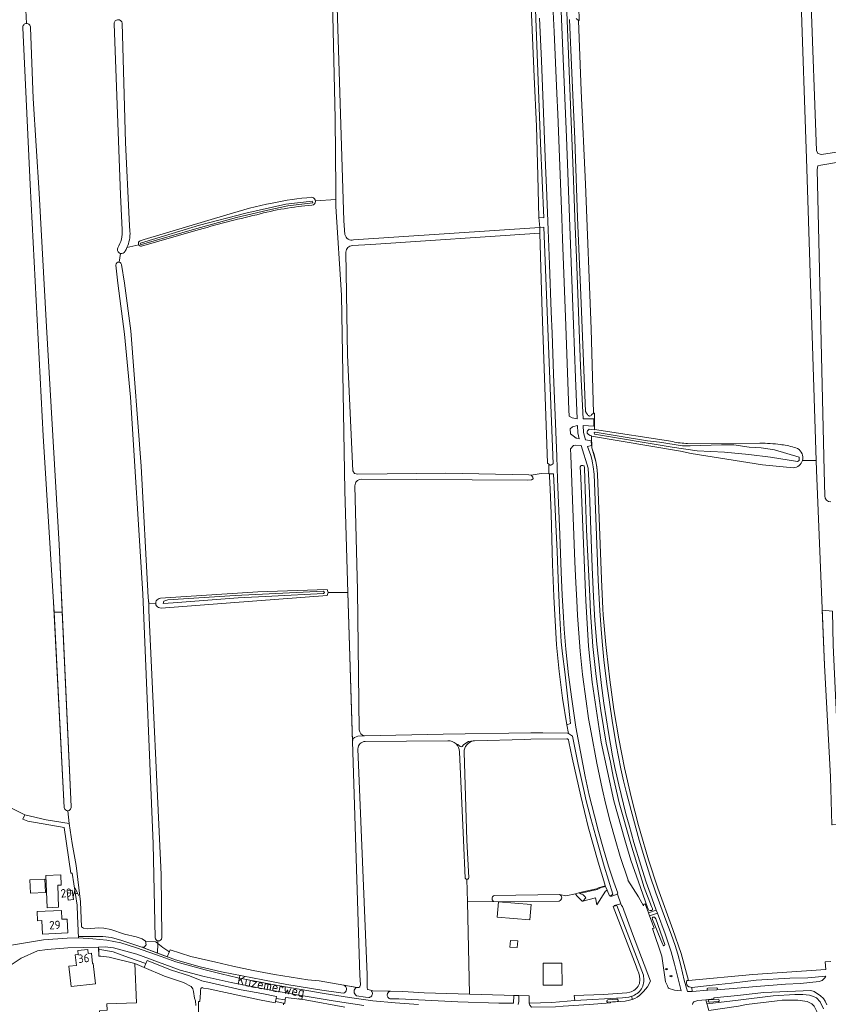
# Model space of a CAD drawing. Header units: metres. Extents: x 209813 to 223847, y 571801 to 587119.
# Tile 593 of 656: x 217179 to 217565, y 581153 to 581622. Entities that reach past the tile are written whole.
import ezdxf
from ezdxf.enums import TextEntityAlignment as Align

# ---------------------------------------------------------------- set-up
doc = ezdxf.new("R2010")
doc.units = ezdxf.units.M
for name, color, linetype, lineweight in [('B-RO-GK-BESCHOEIING-G', 8, 'GK-BESCHOEIING', 0), ('B-RO-GR-BOUWLAND-GV', 8, 'Continuous', 0), ('B-RO-GR-GRAS-GV', 8, 'Continuous', 0), ('B-RO-KL-WATER_PUT-S', 8, 'Continuous', 0), ('B-RO-OG-BEBOUWING-GV', 8, 'Continuous', 0), ('B-RO-OG-BEBOUWING-T18', 8, 'Continuous', 0), ('B-RO-OG-TERREIN_CULTUURSCHEIDING-GV', 8, 'Continuous', 0), ('B-RO-OG-TERREIN_ERF-GV', 8, 'Continuous', 0), ('B-RO-OG-TOPOGRAFIE-T18', 8, 'Continuous', 0), ('B-RO-OG-WATER_GREPPEL-GV', 8, 'Continuous', 0), ('B-RO-OG-WATER_MEER-GV', 8, 'Continuous', 0), ('B-RO-OG-WEG-GV', 8, 'Continuous', 0), ('B-RO-VH-VERHARDING_TEGEL-GV', 8, 'Continuous', 0)]:
    doc.layers.add(name, color=color, linetype=linetype, lineweight=lineweight)
doc.styles.add('NLCS-ISO', font='txt')
doc.styles.add('NLCS-ISO-M200-T18', font='txt', dxfattribs={"height": 0.36})
doc.linetypes.add('GK-BESCHOEIING', pattern='A,30,-5,[1,NLCS.shx,S=1,R=0,X=0,Y=0],-5', length=40)

# ---------------------------------------------------------------- blocks, each defined once
blk = doc.blocks.new('SKL-WATER_WATERLEIDINGPUT-SO')
at = {"color": 0, "linetype": 'ByBlock', "lineweight": 18}
blk.add_ellipse((0, 0), major_axis=(2.5, 0), ratio=0.54, dxfattribs=at)
at = {"color": 0, "linetype": 'ByBlock', "lineweight": 18, "style": 'NLCS-ISO'}
blk.add_text('wl', height=1.5, dxfattribs=at).set_placement((0, 0), align=Align.MIDDLE_CENTER)

msp = doc.modelspace()

# ---------------------------------------------------------------- linework, layer by layer
at = {"layer": 'B-RO-GK-BESCHOEIING-G', "flags": 128}
msp.add_lwpolyline([(217207.356, 581184.827), (217207.308, 581185.828)], dxfattribs=at)
at = {"layer": 'B-RO-GR-BOUWLAND-GV', "flags": 128}
for points in [[(217320.246, 581535.213), (217329.972, 581535.845), (217330.007, 581540.753), (217329.613, 581574.249), (217328.298, 581637.463)], [(217544.141, 581631.122), (217445.714, 581629.122), (217445.687, 581627.574), (217445.972, 581621.225), (217445.558, 581621.213)], [(217552.279, 581411.618), (217558.799, 581411.562), (217554.162, 581555.453), (217551.581, 581634.369), (217546.86, 581634.175)], [(217445.558, 581621.213), (217445.877, 581612.742), (217446.876, 581587.654), (217448.852, 581543.189), (217451.653, 581474.294), (217452.749, 581434.185), (217453.172, 581434.189), (217453.269, 581426.367), (217490.521, 581420.577)], [(217228.145, 581619.853), (217229.798, 581563.031), (217231.528, 581526.57), (217231.883, 581520.608)], [(217246.442, 581345.933), (217292.793, 581348.939), (217325.878, 581350.131), (217326.383, 581348.622), (217335.669, 581348.762), (217334.235, 581397.045), (217332.606, 581490.31), (217330.044, 581532.623), (217329.972, 581535.845)], [(217236.686, 581516.151), (217238.563, 581516.808), (217278.076, 581528.561)], [(217263.185, 581521.077), (217237.411, 581513.642)], [(217230.456, 581513.007), (217236.023, 581514.359)], [(217227.321, 581510.239), (217226.79, 581506)], [(217227.849, 581504.919), (217229.292, 581496.027), (217232.226, 581473.405), (217237.229, 581408.858), (217240.621, 581346.31), (217240.823, 581343.335)], [(217497.595, 581419.695), (217532.002, 581419.829)], [(217326.383, 581348.622), (217325.853, 581347.179), (217279.853, 581343.775), (217246.696, 581341.278)], [(217333.72, 581161.675), (217340.198, 581160.519), (217341.001, 581160.599), (217341.329, 581160.786), (217341.44, 581161.012), (217341.66, 581161.874), (217341.46, 581166.477), (217335.669, 581348.762)], [(217244.156, 581343.514), (217240.823, 581343.335), (217240.927, 581340.185), (217246.695, 581214.394), (217247.066, 581184.273)], [(217245.232, 581182.754), (217245.186, 581181.414), (217247.501, 581179.546), (217250.471, 581177.679), (217250.655, 581177.612), (217251.039, 581178.48), (217260.932, 581175.317), (217272.715, 581172.661), (217280.937, 581170.649), (217290.533, 581168.585), (217300.722, 581166.692), (217316.67, 581164.211), (217322.041, 581163.759), (217333.72, 581161.675)]]:
    msp.add_lwpolyline(points, dxfattribs=at)
at = {"layer": 'B-RO-GR-BOUWLAND-GV'}
for points in [[(217226.248, 581621.542, -0.3798916), (217228.145, 581619.853)], [(217299.682, 581534.165, -0.0358159), (217318.601, 581536.926)], [(217278.076, 581528.561, -0.0305145), (217299.682, 581534.165)], [(217318.603, 581533.139, 0.0484331), (217292.29, 581528.63)], [(217292.29, 581528.63, 0.0143507), (217263.185, 581521.077)], [(217231.883, 581520.608, -0.1129574), (217230.456, 581513.007)], [(217229.567, 581511.246, -0.3622245), (217227.321, 581510.239)], [(217230.456, 581513.007, -0.0283335), (217229.567, 581511.246)], [(217226.79, 581506, -0.3056345), (217227.849, 581504.919)], [(217490.521, 581420.577, 0.0596097), (217497.595, 581419.695)], [(217532.002, 581419.829, -0.0345035), (217541.862, 581419.163)], [(217541.862, 581419.163, -0.0191411), (217543.205, 581418.991)], [(217543.205, 581418.991, -0.0612615), (217550.005, 581417.205)], [(217550.005, 581417.205, -0.3415901), (217552.279, 581411.618)]]:
    msp.add_lwpolyline(points, format="xyb", dxfattribs=at)
for centre, radius, start, end in [((217318.343, 581535.033), 1.912, 277.82471, 81.1775), ((217237.202, 581514.941), 1.315, 113.09956, 280.74932), ((217246.486, 581343.602), 2.332, 91.0788, 275.01974)]:
    msp.add_arc(centre, radius, start, end, dxfattribs=at)
at = {"layer": 'B-RO-GR-GRAS-GV', "flags": 128}
for points in [[(217661.585, 581720.255), (217645.377, 581718.656), (217604.831, 581715.375), (217601.713, 581715.19), (217557.656, 581711.703), (217556.339, 581711.596), (217554.851, 581711.36), (217556.36, 581633.002), (217559.072, 581559.236), (217559.607, 581557.727), (217561.393, 581557.336), (217645.303, 581570.365), (217661.645, 581572.956), (217663.681, 581572.21), (217663.787, 581569.935), (217662.818, 581568.657), (217651.166, 581566.849), (217641.465, 581565.239), (217611.768, 581560.89), (217561.003, 581552.211), (217559.575, 581551.946), (217559.34, 581550.194), (217562.624, 581406.6), (217562.914, 581394.748)], [(217338.462, 581516.607), (217427.135, 581522.493), (217426.753, 581527.33), (217426.24, 581547.174), (217425.512, 581570.753), (217424.439, 581594.377), (217422.825, 581631.598), (217421.982, 581641.931), (217420.338, 581642.772), (217416.015, 581642.713), (217416.713, 581645.815)], [(217330.31, 581637.829), (217333.711, 581525.716), (217334.291, 581519.252)], [(217182.597, 581619.705), (217182.091, 581629.299)], [(217200.571, 581246.268), (217195.492, 581344.093), (217190.465, 581423.335), (217184.247, 581543.059), (217180.754, 581617.687)], [(217184.496, 581617.821), (217185.758, 581583.941), (217188.633, 581538.939), (217192.184, 581475.194), (217198.138, 581371.477), (217203.818, 581246.778)], [(217228.134, 581521.514), (217227.36, 581538.098), (217224.333, 581619.59)], [(217334.798, 581510.866), (217335.567, 581461.743), (217338.118, 581406.563), (217338.805, 581405.443), (217340.476, 581405.111), (217382.219, 581405.507), (217421.956, 581404.704), (217423.017, 581404.617), (217427.853, 581405.299), (217431.526, 581405.234), (217431.411, 581409.395), (217431.725, 581409.561), (217431.393, 581409.809), (217430.88, 581410.3), (217428.115, 581487.063), (217427.208, 581519.843)], [(217427.208, 581519.843), (217346.571, 581514.383), (217337.888, 581513.927)], [(217451.835, 581423.127), (217451.922, 581417.653), (217452.986, 581414.374), (217453.664, 581411.889), (217454.159, 581409.363), (217454.506, 581406.805), (217454.699, 581405.091), (217456.554, 581355.005), (217457.24, 581340.865), (217457.418, 581338.039), (217458.578, 581323.929), (217458.858, 581321.112), (217460.475, 581307.048), (217462.443, 581293.028), (217464.747, 581279.06), (217467.459, 581265.165), (217470.643, 581251.371), (217474.194, 581237.666), (217474.939, 581234.934), (217478.899, 581221.342), (217483.345, 581207.902), (217490.555, 581188.155), (217494.465, 581176.665), (217497.982, 581163.857), (217528.731, 581166.761), (217563.433, 581169.089), (217563.187, 581172.708), (217565.83, 581172.955)], [(217547.977, 581408.034), (217533.221, 581409.563), (217499.217, 581414.917), (217494.19, 581415.975), (217451.835, 581423.127)], [(217565.64, 581260.834), (217562.849, 581314.11), (217558.948, 581406.931), (217558.799, 581411.562), (217552.279, 581411.618)], [(217421.527, 581402.134), (217342.022, 581402.616)], [(217343.63, 581280.375), (217381.188, 581281.238), (217422.845, 581281.85), (217428.593, 581281.908), (217440.307, 581281.634), (217440.81, 581281.52), (217439.994, 581285.651), (217438.033, 581298.36), (217436.353, 581311.048), (217435.074, 581323.781), (217433.879, 581346.787), (217433.272, 581362.078), (217432.554, 581386.312), (217432.139, 581397.916), (217431.702, 581403.906), (217431.718, 581405.185), (217431.526, 581405.234)], [(217423.017, 581404.617), (217423.758, 581403.657), (217423.976, 581402.872), (217423.133, 581402.305), (217421.527, 581402.134)], [(217392.741, 581201.327), (217405.23, 581201.446), (217404.955, 581201.66), (217404.839, 581201.772), (217404.734, 581201.895), (217404.566, 581202.168), (217404.503, 581202.317), (217404.424, 581202.629), (217404.41, 581202.95), (217404.427, 581203.11), (217404.51, 581203.421), (217404.654, 581203.709), (217404.748, 581203.84), (217404.971, 581204.071), (217405.1, 581204.169), (217405.381, 581204.34), (217436.593, 581204.751), (217439.525, 581204.144), (217444.221, 581205.188), (217446.299, 581205.827), (217454.139, 581207.553), (217455.171, 581208.084), (217458.355, 581209.024), (217458.207, 581209.8), (217455.015, 581220.274), (217450.198, 581237.009), (217446.678, 581251.731), (217442.547, 581269.869), (217441.025, 581277.63), (217440.766, 581278.567), (217440.587, 581278.759), (217440.296, 581278.976), (217440.032, 581279.055), (217422.845, 581278.827)], [(217422.845, 581278.827), (217419.954, 581278.731), (217396.018, 581278.047), (217395.413, 581277.959)], [(217340.483, 581274.25), (217344.963, 581166.629), (217344.963, 581160.321), (217345.086, 581159.783), (217345.293, 581159.592), (217345.775, 581159.354), (217347.542, 581158.989), (217361.912, 581158.593), (217371.989, 581158.067), (217393.583, 581157.311), (217392.741, 581201.327), (217392.367, 581212.071), (217392.206, 581212.104), (217391.984, 581212.212), (217391.803, 581212.38), (217391.628, 581212.621), (217390.738, 581230.661)], [(217383.324, 581278.087), (217343.99, 581277.691)], [(217390.738, 581230.661), (217388.888, 581272.785)], [(217391.089, 581272.683), (217392.409, 581230.744), (217393.296, 581212.767), (217393.194, 581212.506), (217393.102, 581212.37), (217392.984, 581212.254), (217392.847, 581212.163), (217392.694, 581212.101), (217392.532, 581212.07), (217392.367, 581212.071)], [(217151.429, 581257.949), (217181.794, 581242.728), (217191.89, 581240.365), (217202.888, 581238.623)], [(217202.326, 581244.74), (217202.888, 581238.623), (217204.405, 581229.157), (217206.183, 581218.722), (217208.241, 581201.294), (217208.814, 581189.355), (217209.671, 581188.767), (217211.529, 581188.52), (217216.849, 581188.922), (217219.367, 581188.842), (217222.686, 581188.091), (217229.317, 581185.963), (217234.855, 581184.613), (217237.655, 581183.652), (217239.304, 581182.64)], [(217245.186, 581181.414), (217244.154, 581182.247), (217239.304, 581182.64), (217239.622, 581180.894), (217238.645, 581179.77), (217237.573, 581179.726), (217245.031, 581176.903)], [(217245.186, 581181.414), (217245.232, 581182.754)], [(217263.316, 581151.939), (217263.027, 581154.163), (217262.654, 581155.406), (217262.185, 581158.696), (217261.878, 581159.898), (217261.056, 581160.969), (217257.328, 581162.865), (217248.283, 581165.982), (217238.634, 581170.079), (217234.12, 581171.911), (217235.046, 581153.258), (217220.811, 581152.686), (217220.975, 581149.679)], [(217301.223, 581153.876), (217301.095, 581153.225), (217293.573, 581154.698), (217269.355, 581159.846), (217266.854, 581160.203), (217266.209, 581160.475), (217265.698, 581160.02), (217265.463, 581159.053), (217265.463, 581158.038), (217265.187, 581153.895), (217264.489, 581153.873), (217264.48, 581145.272)], [(217305.095, 581152.34), (217305.111, 581153.038)], [(217562.149, 581115.177), (217560.753, 581138.587), (217559.822, 581146.753), (217559.089, 581149.034), (217557.821, 581151.702), (217556.841, 581152.718), (217554.625, 581153.906), (217550.155, 581154.564), (217542.662, 581154.49), (217540.277, 581154.213), (217525.604, 581152.389), (217521.901, 581151.679), (217507.711, 581149.598)]]:
    msp.add_lwpolyline(points, dxfattribs=at)
at = {"layer": 'B-RO-GR-GRAS-GV'}
for points in [[(217224.333, 581619.59, -0.420771), (217226.248, 581621.542)], [(217180.754, 581617.687, -0.4332286), (217182.597, 581619.705)], [(217226.078, 581512.856, 0.1633748), (217228.134, 581521.514)], [(217227.321, 581510.239, -0.4549684), (217226.078, 581512.856)], [(217552.279, 581411.618, -0.3116254), (217547.977, 581408.034)], [(217342.022, 581402.616, 0.4174717), (217339.064, 581399.542)], [(217562.914, 581394.748, 0.3984601), (217565.824, 581391.823)], [(217341.043, 581283.233, 0.3017195), (217343.63, 581280.375)], [(217343.99, 581277.691, 0.418235), (217340.483, 581274.25)], [(217387.232, 581276.618, 0.2036383), (217383.324, 581278.087)], [(217245.232, 581182.754, -0.3577525), (217243.941, 581184.257)]]:
    msp.add_lwpolyline(points, format="xyb", dxfattribs=at)
at = {"layer": 'B-RO-GR-GRAS-GV', "flags": 128}
for points in [[(217250.655, 581177.612), (217250.471, 581177.679), (217247.501, 581179.546), (217245.186, 581181.414), (217245.031, 581176.903), (217249.579, 581175.181)], [(217305.111, 581153.038), (217305.623, 581152.922), (217305.834, 581154.577), (217301.513, 581155.356), (217301.223, 581153.876)]]:
    msp.add_lwpolyline(points, close=True, dxfattribs=at)
at = {"layer": 'B-RO-OG-BEBOUWING-GV', "flags": 128}
for points in [[(217191.844, 581213.93), (217192.436, 581198.512), (217197.866, 581198.72), (217197.463, 581209.211), (217199.172, 581209.277), (217198.983, 581214.204)], [(217406.864, 581194.073), (217422.455, 581192.751), (217423.069, 581199.988), (217407.478, 581201.31)], [(217187.665, 581196.669), (217187.882, 581192.293), (217189.936, 581192.395), (217190.253, 581186.003), (217202.29, 581186.599), (217201.965, 581193.157), (217199.432, 581193.031), (217199.223, 581197.242)], [(217203.851, 581160.959), (217215.44, 581162.203), (217214.396, 581171.931), (217214.074, 581171.896), (217213.532, 581176.945), (217211.959, 581176.776), (217211.758, 581178.657), (217207.003, 581178.147), (217207.204, 581176.274), (217205.816, 581176.125), (217206.354, 581171.062), (217202.805, 581170.681)], [(217428.836, 581161.639), (217437.734, 581161.669), (217437.7, 581172.169), (217428.802, 581172.139)]]:
    msp.add_lwpolyline(points, close=True, dxfattribs=at)
at = {"layer": 'B-RO-OG-TERREIN_CULTUURSCHEIDING-GV', "flags": 128}
msp.add_lwpolyline([(217216.97, 581178.555), (217217.004, 581175.447), (217217.926, 581175.461), (217221.905, 581175.029), (217234.12, 581171.911), (217238.634, 581170.079), (217239.406, 581171.926), (217231.159, 581174.814), (217223.861, 581177.565), (217218.401, 581178.533)], close=True, dxfattribs=at)
at = {"layer": 'B-RO-OG-TERREIN_ERF-GV', "flags": 128}
for points in [[(217203.709, 581214.942), (217200.599, 581236.695), (217183.208, 581239.766), (217180.889, 581240.752), (217181.794, 581242.728), (217151.429, 581257.949), (217151.696, 581252.523), (217151.854, 581233.174), (217152.486, 581222.557), (217152.932, 581214.776), (217153.511, 581206.265), (217153.335, 581181.101), (217153.497, 581181.25), (217154.116, 581180.577), (217154.751, 581179.422), (217176.424, 581180.844), (217190.666, 581183.289), (217201.971, 581184.097), (217207.39, 581184.116), (217206.894, 581194.447), (217206.775, 581199.734), (217204.385, 581215.047)], [(217184.106, 581211.859), (217191.267, 581212.196), (217191.566, 581205.841), (217184.405, 581205.504)], [(217202.012, 581206.65), (217204.397, 581206.941), (217204.956, 581202.45), (217202.421, 581202.18)], [(217412.918, 581179.754), (217413.13, 581182.979), (217416.615, 581182.75), (217416.403, 581179.525)], [(217215.44, 581162.203), (217203.851, 581160.959), (217202.805, 581170.681), (217206.354, 581171.062), (217205.816, 581176.125), (217207.204, 581176.274), (217207.003, 581178.147), (217211.758, 581178.657), (217211.959, 581176.776), (217213.532, 581176.945), (217214.074, 581171.896), (217214.396, 581171.931)], [(217437.7, 581172.169), (217437.734, 581161.669), (217428.836, 581161.639), (217428.802, 581172.139)]]:
    msp.add_lwpolyline(points, close=True, dxfattribs=at)
for points in [[(217393.583, 581157.311), (217410.17, 581156.816), (217414.767, 581156.673), (217422.026, 581156.584), (217422.026, 581152.99), (217432.929, 581153.388), (217443.837, 581154.323), (217443.577, 581156.741), (217457.566, 581157.182), (217468.653, 581158.027), (217470.035, 581158.304), (217470.704, 581158.509), (217471.352, 581158.774), (217471.976, 581159.111), (217472.567, 581159.52), (217473.111, 581159.996), (217473.598, 581160.529), (217474.013, 581161.112), (217474.345, 581161.737), (217474.582, 581162.396), (217474.725, 581163.08), (217474.786, 581163.783), (217474.777, 581164.496), (217474.595, 581165.926), (217474.269, 581167.313), (217473.62, 581169.314), (217473.134, 581170.621), (217462.132, 581199.169), (217462.657, 581199.296), (217462.54, 581199.639), (217465.738, 581200.447), (217464.173, 581205.016), (217461.08, 581203.931), (217460.998, 581204.17), (217460.339, 581204.198), (217459.179, 581206.871), (217458.439, 581206.382), (217454.257, 581199.977), (217453.723, 581203.285), (217447.67, 581201.631), (217447.325, 581201.725), (217445.252, 581203.743), (217444.748, 581204.134), (217444.221, 581205.188), (217439.525, 581204.144), (217436.593, 581204.751)], [(217436.457, 581201.715), (217392.741, 581201.327), (217393.583, 581157.311)], [(217218.972, 581103.702), (217217.371, 581149.384), (217220.975, 581149.679), (217220.811, 581152.686), (217235.046, 581153.258), (217234.12, 581171.911), (217221.905, 581175.029), (217217.926, 581175.461), (217217.004, 581175.447), (217216.956, 581179.794), (217202.338, 581179.39), (217192.43, 581178.697), (217187.832, 581178.008), (217180.001, 581174.53), (217173.83, 581170.33), (217173.568, 581169.872), (217154.142, 581168.927), (217155.133, 581137.517), (217158.447, 581095.842), (217171.048, 581096.708), (217186.88, 581098.288), (217187.984, 581098.359)]]:
    msp.add_lwpolyline(points, dxfattribs=at)
at = {"layer": 'B-RO-OG-TERREIN_ERF-GV'}
msp.add_lwpolyline([(217436.593, 581204.751, -0.6970478), (217436.457, 581201.715)], format="xyb", dxfattribs=at)
at = {"layer": 'B-RO-OG-WATER_GREPPEL-GV', "flags": 128}
for points in [[(217334.291, 581519.252), (217333.711, 581525.716), (217330.31, 581637.829), (217328.298, 581637.463), (217329.613, 581574.249), (217330.007, 581540.753), (217330.044, 581532.623), (217332.606, 581490.31), (217334.235, 581397.045), (217335.669, 581348.762), (217337.943, 581277.205), (217338.106, 581278.955), (217338.787, 581279.678), (217340.402, 581280.187), (217343.63, 581280.375)], [(217180.754, 581617.687), (217184.247, 581543.059), (217190.465, 581423.335), (217195.492, 581344.093), (217195.741, 581339.303), (217199.604, 581339.303), (217198.138, 581371.477), (217192.184, 581475.194), (217188.633, 581538.939), (217185.758, 581583.941), (217184.496, 581617.821)], [(217337.888, 581513.927), (217346.571, 581514.383), (217427.208, 581519.843), (217427.135, 581522.493), (217338.462, 581516.607)], [(217342.022, 581402.616), (217421.527, 581402.134), (217423.133, 581402.305), (217423.976, 581402.872), (217423.758, 581403.657), (217423.017, 581404.617), (217421.956, 581404.704), (217382.219, 581405.507), (217340.476, 581405.111), (217338.805, 581405.443), (217338.118, 581406.563), (217335.567, 581461.743), (217334.798, 581510.866)], [(217225.17, 581504.565), (217226.051, 581496.096), (217229.308, 581471.68), (217232.194, 581441.675), (217237.957, 581348.062), (217242.984, 581228.999), (217243.941, 581184.257)], [(217240.813, 581343.664), (217240.621, 581346.31), (217237.229, 581408.858), (217232.226, 581473.405), (217229.292, 581496.027), (217227.849, 581504.919)], [(217341.043, 581283.233), (217340.295, 581349.72), (217339.064, 581399.542)], [(217247.066, 581184.273), (217246.695, 581214.394), (217240.927, 581340.185), (217240.813, 581343.664)], [(217195.741, 581339.303), (217200.571, 581246.268)], [(217203.818, 581246.778), (217199.604, 581339.303)], [(217395.413, 581277.959), (217393.261, 581277.645), (217392.331, 581277.209), (217390.82, 581276.147), (217390.122, 581275.348), (217389.614, 581275.231), (217389.189, 581275.369), (217388.171, 581276.311), (217387.232, 581276.618)], [(217388.888, 581272.785), (217390.738, 581230.661), (217391.628, 581212.621), (217391.803, 581212.38), (217391.984, 581212.212), (217392.206, 581212.104), (217392.45, 581212.066), (217392.614, 581212.081), (217392.772, 581212.128), (217392.984, 581212.254), (217393.102, 581212.37), (217393.194, 581212.506), (217393.296, 581212.767), (217392.409, 581230.744), (217391.089, 581272.683)]]:
    msp.add_lwpolyline(points, dxfattribs=at)
at = {"layer": 'B-RO-OG-WATER_GREPPEL-GV'}
for points in [[(217184.496, 581617.821, 0.4200338), (217182.597, 581619.705)], [(217338.462, 581516.607, -0.4210806), (217334.291, 581519.252)], [(217334.798, 581510.866, -0.4098472), (217337.888, 581513.927)], [(217226.79, 581506, 0.4999671), (217225.17, 581504.565)], [(217387.232, 581276.618, -0.203687), (217388.888, 581272.785)], [(217391.089, 581272.683, -0.3553518), (217395.413, 581277.959)], [(217200.571, 581246.268, 1.0753063), (217203.828, 581246.741)], [(217245.232, 581182.754, 0.4628317), (217247.066, 581184.273)]]:
    msp.add_lwpolyline(points, format="xyb", dxfattribs=at)
at = {"layer": 'B-RO-OG-WATER_GREPPEL-GV', "flags": 128}
for points in [[(217306.165, 581533.609), (217287.049, 581529.432), (217265.064, 581523.724), (217242.541, 581516.867), (217236.837, 581515.146), (217236.684, 581514.572), (217237.45, 581514.419), (217262.561, 581521.725), (217282.675, 581527.363), (217297.621, 581530.732), (217307.076, 581532.836), (217318.95, 581534.374), (217318.682, 581535.063)], [(217498.772, 581418.625), (217495.182, 581418.568), (217484.18, 581420.281), (217478.44, 581420.985), (217465.854, 581422.926), (217453.461, 581425.043), (217453.119, 581424.815), (217453.284, 581424.112), (217490.24, 581417.944), (217502.2, 581416.233), (217515.191, 581415.549), (217526.759, 581414.354), (217537.015, 581413.215), (217549.893, 581411.108), (217550.804, 581411.564), (217550.748, 581413.101), (217539.009, 581416.631), (217532.685, 581417.542), (217526.872, 581417.941), (217519.636, 581418.966), (217513.71, 581418.966)], [(217252.397, 581343.724), (217283.379, 581346.168), (217299.495, 581346.902), (217324.136, 581348.186), (217324.514, 581348.665), (217324.136, 581349.269), (217282.065, 581347.311), (217249.886, 581345.137), (217248.031, 581344.498), (217247.661, 581343.498)], [(217566.518, 581238.023), (217570.878, 581238.148), (217566.983, 581323.581), (217566.562, 581339.829), (217561.749, 581340.288), (217562.849, 581314.11), (217565.64, 581260.834), (217566.272, 581238.016)]]:
    msp.add_lwpolyline(points, close=True, dxfattribs=at)
at = {"layer": 'B-RO-OG-WATER_MEER-GV', "flags": 128}
msp.add_lwpolyline([(217447.67, 581201.631), (217453.723, 581203.285), (217454.257, 581199.977), (217458.439, 581206.382), (217459.179, 581206.871), (217458.493, 581208.664), (217456.332, 581208.211), (217454.531, 581207.197), (217446.001, 581205.234), (217447.766, 581204.609), (217448.612, 581203.817), (217449.097, 581203.204)], close=True, dxfattribs=at)
at = {"layer": 'B-RO-OG-WEG-GV', "flags": 128}
for points in [[(217424.596, 581639.199), (217427.478, 581562.701), (217429.112, 581527.22), (217426.753, 581527.33), (217427.135, 581522.493), (217429.151, 581522.65), (217433.498, 581410.014), (217433.132, 581409.75), (217432.768, 581409.532), (217432.349, 581409.388), (217432.121, 581409.393), (217431.893, 581409.472), (217431.725, 581409.561), (217431.411, 581409.395), (217431.526, 581405.234), (217431.718, 581405.185), (217433.746, 581405.161), (217434.122, 581395.528), (217434.759, 581381.082), (217435.397, 581368.151), (217435.776, 581359.546), (217436.121, 581350.938), (217436.627, 581336.583), (217436.94, 581330.85), (217437.414, 581325.13), (217438.048, 581319.423), (217439.161, 581310.888), (217441.813, 581286.293), (217439.994, 581285.651), (217440.81, 581281.52), (217442.76, 581280.208), (217445.454, 581266.749), (217446.636, 581260.989), (217447.908, 581255.246), (217449.265, 581249.523), (217451.45, 581240.975), (217453.787, 581232.468), (217457.88, 581218.346), (217461.926, 581204.981), (217460.998, 581204.17), (217461.08, 581203.931), (217464.173, 581205.016), (217464.047, 581205.385), (217464.354, 581205.487), (217462.424, 581210.68), (217459.922, 581218.369), (217457.484, 581226.442), (217455.109, 581234.848), (217453.141, 581242.254), (217450.735, 581252.114), (217448.75, 581261.112), (217446.525, 581272.743), (217444.39, 581284.596), (217442.36, 581297.904), (217440.772, 581309.519), (217439.55, 581321.626), (217438.802, 581331.213), (217438.457, 581336.892), (217437.859, 581347.495), (217437.375, 581358.326), (217436.63, 581376.326), (217435.64, 581402.643), (217435.249, 581413.424), (217433.733, 581452.666), (217433.038, 581472.154), (217432.569, 581482.458), (217431.737, 581504.968), (217431.099, 581521.383), (217430.395, 581541.658), (217429.942, 581551.903), (217428.958, 581577.116), (217427.9, 581602.04), (217427.002, 581622.248)], [(217444.495, 581622.037), (217445.558, 581621.213), (217445.972, 581621.225), (217445.687, 581627.574)], [(217440.025, 581625.173), (217441.678, 581584.905), (217443.062, 581549.392), (217444.036, 581523.004), (217444.709, 581508.261), (217446.547, 581456.522), (217447.748, 581431.448), (217452.921, 581431.379), (217452.948, 581427.949), (217447.87, 581428.232), (217448.025, 581424.867), (217448.874, 581421.419), (217451.591, 581421.005), (217451.739, 581418.707), (217449.954, 581418.157), (217451.433, 581413.873), (217451.929, 581412.137), (217452.331, 581410.379), (217452.643, 581408.599), (217453.117, 581405.004), (217454.635, 581363.276), (217455.033, 581354.522), (217455.769, 581339.935), (217456.346, 581331.191), (217456.838, 581325.369), (217457.731, 581316.651), (217459.149, 581305.053), (217460.347, 581296.372), (217461.645, 581287.706), (217463.569, 581276.18), (217464.642, 581270.437), (217465.817, 581264.714), (217467.099, 581259.014), (217468.472, 581253.335), (217470.663, 581244.85), (217474.542, 581230.769), (217477.005, 581222.359), (217479.646, 581214.004), (217482.406, 581205.686), (217487.246, 581192.58), (217489.813, 581185.943), (217491.678, 581180.571), (217492.888, 581176.481), (217494.291, 581170.965), (217495.942, 581164.048), (217496.712, 581161.31), (217497.535, 581158.613), (217499.824, 581158.668)], [(217499.545, 581160.516), (217498.531, 581160.786), (217498.224, 581160.899), (217497.945, 581161.031), (217497.699, 581161.187), (217497.494, 581161.373), (217497.336, 581161.592), (217497.225, 581161.844), (217497.156, 581162.126), (217497.12, 581162.433), (217497.124, 581163.099), (217497.182, 581163.805), (217497.982, 581163.857), (217494.465, 581176.665), (217490.555, 581188.155), (217483.345, 581207.902), (217478.899, 581221.342), (217474.939, 581234.934), (217474.194, 581237.666), (217470.643, 581251.371), (217467.459, 581265.165), (217464.747, 581279.06), (217462.443, 581293.028), (217460.475, 581307.048), (217458.858, 581321.112), (217458.578, 581323.929), (217457.418, 581338.039), (217457.24, 581340.865), (217456.554, 581355.005), (217454.699, 581405.091), (217454.286, 581408.513), (217453.851, 581411.051), (217453.456, 581412.721), (217452.467, 581416.016), (217451.922, 581417.653), (217451.841, 581423.308), (217451.21, 581423.395), (217450.386, 581423.967), (217450.152, 581424.161), (217449.952, 581424.357), (217449.795, 581424.557), (217449.69, 581424.761), (217449.646, 581424.969), (217449.669, 581425.183), (217449.753, 581425.401), (217449.889, 581425.623), (217450.066, 581425.848), (217450.74, 581426.535), (217453.272, 581426.154), (217453.172, 581434.189), (217452.749, 581434.185), (217451.867, 581433.279), (217451.581, 581433.042), (217451.302, 581432.862), (217451.032, 581432.753), (217450.773, 581432.728), (217450.526, 581432.795), (217450.289, 581432.947), (217450.061, 581433.171), (217449.84, 581433.455), (217449.416, 581434.155), (217449.004, 581434.951), (217446.846, 581486.437), (217445.182, 581527.349), (217443.84, 581564.65), (217442.41, 581596.182), (217441.296, 581621.665)], [(217476.877, 581200.163), (217477.335, 581200.339), (217478.927, 581196.049), (217482.643, 581197.317), (217479.674, 581205.39), (217477.825, 581210.734), (217475.248, 581218.816), (217472, 581229.654), (217469.666, 581237.81), (217468.209, 581243.274), (217464.85, 581257.01), (217462.964, 581265.282), (217461.817, 581270.82), (217460.791, 581276.381), (217459.857, 581281.96), (217457.723, 581295.939), (217456.565, 581304.343), (217455.527, 581312.763), (217454.346, 581324.013), (217453.433, 581335.287), (217452.762, 581346.579), (217452.095, 581360.703), (217450.838, 581396.228), (217450.126, 581407.896), (217446.942, 581418.741), (217444.131, 581418.883), (217443.168, 581418.741), (217441.831, 581417.184), (217441.937, 581413.917), (217443.861, 581363.236), (217444.356, 581353.24), (217444.741, 581344.826), (217445.132, 581337.806), (217445.699, 581329.292), (217446.344, 581320.762), (217447.528, 581309.612), (217449.189, 581296.991), (217450.423, 581288.707), (217451.602, 581281.935), (217454.261, 581267.405), (217456.875, 581255.262), (217458.689, 581247.715), (217460.718, 581239.594), (217463.035, 581231.227), (217465.505, 581222.978), (217469.253, 581211.664), (217469.103, 581211.638)], [(217469.103, 581211.638), (217474.246, 581203.71), (217476.549, 581199.469)], [(217471.15, 581154.828), (217472.399, 581155.297), (217473.584, 581155.927), (217474.687, 581156.704), (217475.692, 581157.603), (217476.591, 581158.604), (217478.421, 581160.883), (217479.865, 581163.573), (217471.373, 581186.111), (217466.603, 581199.041), (217466.038, 581199.57), (217465.738, 581200.447), (217462.54, 581199.639), (217462.657, 581199.296), (217463.8, 581199.572), (217476.543, 581166.334), (217476.707, 581164.115), (217476.693, 581163.382), (217476.621, 581162.654), (217476.475, 581161.934), (217476.254, 581161.227), (217475.962, 581160.54), (217475.603, 581159.882), (217475.182, 581159.262), (217474.704, 581158.687), (217474.174, 581158.164), (217473.597, 581157.697), (217472.98, 581157.285), (217472.331, 581156.924), (217471.655, 581156.613), (217470.96, 581156.351)], [(217333.412, 581157.761), (217323.365, 581159.275), (217306.629, 581161.994), (217295.212, 581164.121), (217275.557, 581168.038), (217265.352, 581170.365), (217253.649, 581173.63), (217237.573, 581179.726), (217228.049, 581182.975), (217223.079, 581184.352), (217218.962, 581184.754), (217207.356, 581184.827), (217207.39, 581184.116), (217214.163, 581183.79), (217220.874, 581183.113), (217227.459, 581181.769), (217234.957, 581179.362), (217246.797, 581175.219), (217253.689, 581172.802), (217267.726, 581168.914), (217275.281, 581166.972), (217283.202, 581165.097), (217291.573, 581163.525), (217302.311, 581161.556), (217312.425, 581159.67), (217324.453, 581157.643), (217336.502, 581155.702), (217347.56, 581154.25), (217358.315, 581153.184), (217369.305, 581152.442)], [(217343.312, 581152.025), (217328.727, 581154.202), (217311.556, 581157.064), (217297.182, 581159.596), (217280.095, 581162.911), (217267.182, 581165.815), (217255.815, 581168.834), (217248.471, 581171.551), (217235.182, 581176.474), (217224.052, 581179.409), (217220.073, 581179.841), (217216.956, 581179.794), (217216.97, 581178.555), (217218.401, 581178.533), (217223.861, 581177.565), (217231.159, 581174.814), (217239.406, 581171.926), (217240.013, 581173.379), (217251.666, 581168.771), (217260.214, 581166.082), (217266.058, 581163.66), (217272.445, 581162.229), (217284.843, 581159.365), (217294.784, 581157.65), (217301.692, 581156.27), (217301.513, 581155.356), (217305.834, 581154.577), (217305.976, 581155.693), (217307.423, 581155.651), (217315.351, 581154.613), (217334.313, 581151.195)], [(217339.899, 581160.572), (217333.72, 581161.675)], [(217561.707, 581163.834), (217562.893, 581165.069), (217563.434, 581165.871), (217554.907, 581165.172), (217546.294, 581164.966), (217530.29, 581163.955), (217518.426, 581162.616), (217509.445, 581161.644), (217499.545, 581160.516), (217499.824, 581158.668), (217507.251, 581159.188)], [(217511.434, 581159.475), (217521.237, 581160.157), (217530.413, 581160.936), (217544.19, 581162.146), (217551.436, 581162.505), (217560.302, 581163.44), (217561.707, 581163.834)], [(217356.001, 581158.771), (217347.542, 581158.989), (217346.559, 581159.192), (217346.733, 581159.055), (217346.995, 581158.776), (217347.103, 581158.618), (217347.27, 581158.274), (217347.364, 581157.904), (217347.383, 581157.714), (217347.383, 581157.522), (217347.324, 581157.145), (217347.192, 581156.786), (217347.099, 581156.619), (217346.991, 581156.462), (217346.728, 581156.184), (217346.578, 581156.066), (217346.244, 581155.879), (217346.066, 581155.811), (217345.692, 581155.711), (217344.087, 581155.872), (217339.857, 581156.62)], [(217416.774, 581152.405), (217417.12, 581153.88), (217417.123, 581156.708), (217414.767, 581156.673), (217414.694, 581153.078), (217407.563, 581153.078), (217388.126, 581153.735), (217359.986, 581155.083), (217355.746, 581155.141), (217355.369, 581155.343), (217355.214, 581155.447), (217355.069, 581155.567), (217354.821, 581155.847), (217354.719, 581156.005), (217354.566, 581156.346), (217354.484, 581156.712), (217354.478, 581157.086), (217354.547, 581157.454), (217354.61, 581157.631), (217354.689, 581157.801), (217354.898, 581158.112), (217355.025, 581158.25), (217355.318, 581158.484), (217355.651, 581158.655), (217356.001, 581158.771)], [(217563.858, 581152.323), (217563.09, 581154.026), (217562.256, 581155.295), (217560.921, 581156.597), (217557.883, 581158.601), (217556.221, 581159.122), (217545.374, 581158.596), (217533.883, 581158.162), (217521.369, 581156.782), (217510.131, 581155.657), (217510.135, 581155.155), (217506.256, 581154.728)], [(217506.83, 581152.705), (217521.614, 581154.449), (217538.356, 581156.538), (217548.653, 581157.227), (217552.49, 581157.22), (217555.618, 581156.952), (217557.558, 581156.305), (217558.98, 581155.543), (217560.737, 581153.72), (217562.35, 581150.327)], [(217507.276, 581160.134), (217511.356, 581160.427)], [(217507.711, 581149.598), (217506.256, 581154.728), (217502.496, 581154.272), (217500.573, 581153.667), (217500.146, 581152.997), (217499.97, 581152.651), (217499.864, 581152.385)], [(217507.911, 581154.647), (217512.1, 581154.959)]]:
    msp.add_lwpolyline(points, dxfattribs=at)
for points in [[(217433.54, 581625.257), (217433.946, 581615.736), (217435.346, 581586.429), (217435.69, 581576.57), (217437.653, 581527.167), (217437.989, 581516.951), (217439.405, 581480.062), (217441.055, 581435.687), (217441.22, 581432.636), (217442.571, 581431.858), (217444.927, 581431.479), (217444.187, 581450.994), (217442.663, 581489.013), (217439.821, 581565.514), (217438.204, 581606.754), (217437.378, 581625.631), (217435.682, 581626.01), (217434.655, 581626.005)], [(217441.593, 581426.708), (217441.812, 581424.198), (217442.976, 581423.367), (217443.62, 581422.784), (217443.839, 581422.621), (217444.069, 581422.476), (217444.309, 581422.354), (217444.56, 581422.254), (217444.819, 581422.173), (217445.912, 581421.962), (217445.353, 581424.691), (217445.195, 581428.185), (217442.759, 581427.58)], [(217480.412, 581197.141), (217479.755, 581197.141), (217479.156, 581197.387), (217478.51, 581198.593), (217474.131, 581210.868), (217470.566, 581221.119), (217467.69, 581230.869), (217462.442, 581249.504), (217456.337, 581277.395), (217452.073, 581305.896), (217450.327, 581323.066), (217449.068, 581344.717), (217446.679, 581403.231), (217446.435, 581408.531), (217446.887, 581409.231), (217447.714, 581409.231), (217448.331, 581408.97), (217448.471, 581407.862), (217449.007, 581392.921), (217449.462, 581378.728), (217450.988, 581346.848), (217451.266, 581339.375), (217452.473, 581322.958), (217453.965, 581308.599), (217456.231, 581292.461), (217458.829, 581276.961), (217460.865, 581267.798), (217462.066, 581260.981), (217465.048, 581248.47), (217470.561, 581228.897), (217476.887, 581208.178), (217480.38, 581199.187), (217480.784, 581198.108), (217480.784, 581197.572)], [(217488.395, 581160.257), (217491.262, 581159.191), (217494.489, 581158.891), (217491.274, 581171.643), (217489.715, 581177.513), (217488.839, 581180.417), (217486.85, 581186.152), (217483.172, 581195.913), (217479.45, 581194.642), (217481.624, 581188.784), (217480.841, 581188.58), (217485.227, 581175.389), (217487.093, 581163.254), (217487.949, 581161.373), (217488.187, 581160.706), (217488.555, 581160.589)], [(217486.332, 581180.408), (217485.912, 581180.698), (217485.576, 581181.312), (217480.877, 581192.876), (217480.726, 581193.479), (217480.973, 581194.034), (217481.886, 581194.034), (217482.42, 581193.223), (217486.673, 581181.022), (217486.673, 581180.776), (217486.564, 581180.573)], [(217443.837, 581154.323), (217432.929, 581153.388), (217422.026, 581152.99), (217422.46, 581152.088), (217423.26, 581151.206), (217434.68, 581151.396), (217438.368, 581151.615), (217450.647, 581152.467), (217460.831, 581153.154), (217460.826, 581153.51), (217467.864, 581154.096), (217469.854, 581154.485), (217471.15, 581154.828), (217470.96, 581156.351), (217469.538, 581155.964), (217468.089, 581155.724), (217466.622, 581155.583)]]:
    msp.add_lwpolyline(points, close=True, dxfattribs=at)
at = {"layer": 'B-RO-OG-WEG-GV'}
for points in [[(217476.549, 581199.469, -0.3717932), (217476.877, 581200.163)], [(217333.72, 581161.675, -0.767066), (217333.412, 581157.761)], [(217339.857, 581156.62, -0.6320946), (217339.899, 581160.572)], [(217507.251, 581159.188, -0.8635933), (217507.276, 581160.134)], [(217459.058, 581154.083, -0.4136903), (217459.57, 581154.669)], [(217507.993, 581153.55, -0.4207311), (217507.403, 581154.058)], [(217512.1, 581154.959, -0.4014521), (217512.688, 581154.451)]]:
    msp.add_lwpolyline(points, format="xyb", dxfattribs=at)
at = {"layer": 'B-RO-VH-VERHARDING_TEGEL-GV', "flags": 128}
msp.add_lwpolyline([(217482.643, 581197.317), (217478.927, 581196.049), (217479.45, 581194.642), (217483.172, 581195.913)], close=True, dxfattribs=at)
for points in [[(217507.251, 581159.188), (217511.434, 581159.475)], [(217463.96, 581154.968), (217459.57, 581154.669)], [(217459.644, 581153.573), (217464.036, 581153.871)], [(217507.993, 581153.55), (217512.181, 581153.861)]]:
    msp.add_lwpolyline(points, dxfattribs=at)
at = {"layer": 'B-RO-VH-VERHARDING_TEGEL-GV'}
for points in [[(217511.434, 581159.475, 0.861244), (217511.356, 581160.427)], [(217459.058, 581154.083, 0.4233466), (217459.644, 581153.573)], [(217464.036, 581153.871, 1.0941111), (217463.866, 581154.949)], [(217507.911, 581154.647, 0.4113728), (217507.403, 581154.058)], [(217512.181, 581153.861, 0.414536), (217512.688, 581154.451)]]:
    msp.add_lwpolyline(points, format="xyb", dxfattribs=at)

# ---------------------------------------------------------------- block references
at = {"layer": 'B-RO-KL-WATER_PUT-S', "xscale": 0.2, "yscale": 0.2, "zscale": 0.2}
for p in [(217487.487, 581169.255), (217489.691, 581165.937)]:
    msp.add_blockref('SKL-WATER_WATERLEIDINGPUT-SO', p, dxfattribs=at)

# ---------------------------------------------------------------- texts
at = {"layer": 'B-RO-OG-BEBOUWING-T18', "style": 'NLCS-ISO-M200-T18'}
for s, rotation, p in [('29A', 6.1, (217203.265, 581205.754)), ('29', 2.8, (217196.074, 581190.296)), ('36', 6.1, (217209.807, 581174.425))]:
    msp.add_text(s, height=4, rotation=rotation, dxfattribs=at).set_placement(p, align=Align.MIDDLE)
at = {"layer": 'B-RO-OG-TOPOGRAFIE-T18', "style": 'NLCS-ISO-M200-T18'}
msp.add_text('Kuzemerweg', height=4.5, rotation=349, dxfattribs=at).set_placement((217298.991, 581160.468), align=Align.MIDDLE)

doc.saveas('drawing.dxf')
